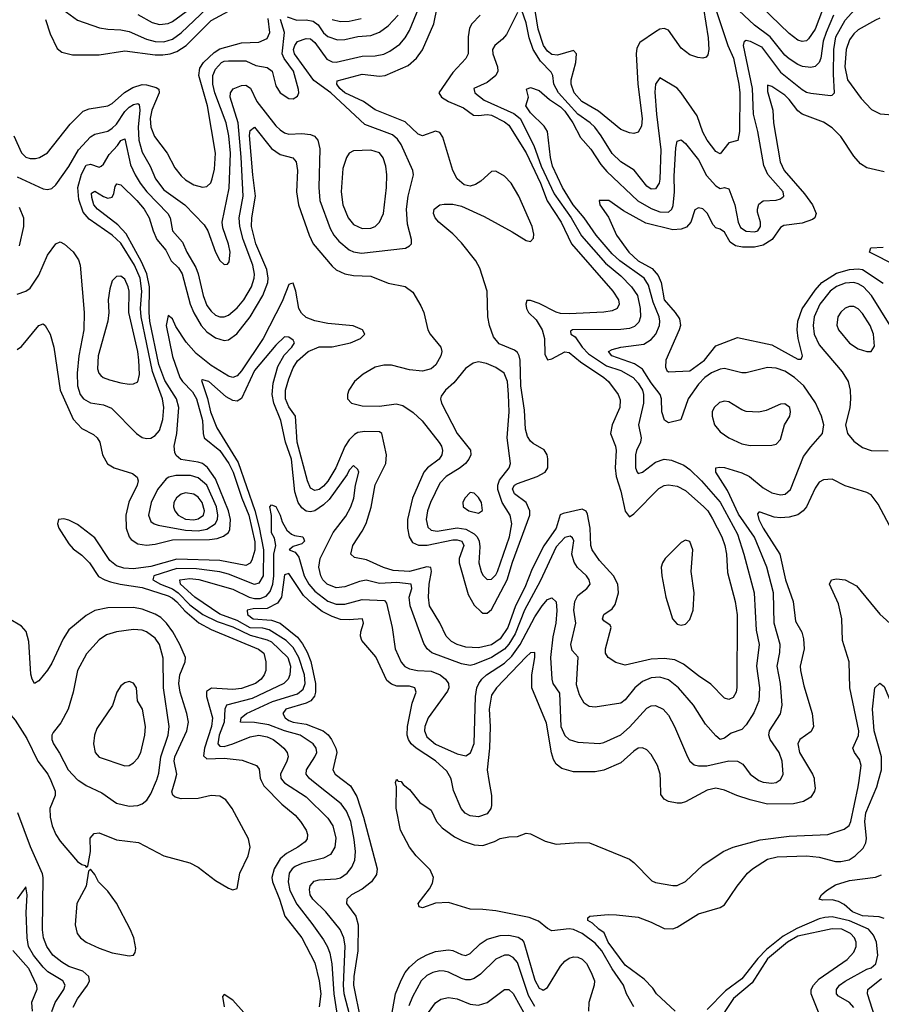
# Model space of a CAD drawing. Header units: inches. Extents: x 884549 to 1028252, y 526810 to 653624.
# Tile 600 of 656: x 993102 to 997097, y 548962 to 553529. Entities that reach past the tile are written whole.
import ezdxf

# ---------------------------------------------------------------- set-up
doc = ezdxf.new("R2010")
doc.units = ezdxf.units.IN
doc.header["$MEASUREMENT"] = 0
doc.layers.add('A9594', color=7, linetype='Continuous')
doc.layers.add('A9595', color=7, linetype='Continuous')

msp = doc.modelspace()

# ---------------------------------------------------------------- linework, layer by layer
at = {"layer": 'A9594', "color": 5}
for points, elevation in [([(993245.5, 550000), (993266.6, 549950), (993266.6, 549930), (993240.9, 549870), (993242.7, 549830), (993251.9, 549790), (993268.8, 549750), (993290, 549717.8), (993370, 549624.9), (993390, 549610.4), (993405.8, 549605.8), (993410, 549598), (993418, 549602), (993429.8, 549670), (993428.1, 549731.9), (993446.3, 549753.7), (993470, 549757.8), (993550, 549725), (993652.8, 549712.8), (993770, 549650.2), (993890, 549618.5), (993930, 549598.5), (994010, 549536.1), (994070, 549500.3), (994090, 549492.4), (994110, 549498.8), (994123.2, 549570), (994161.1, 549650), (994170.5, 549690.5), (994162.7, 549730), (994087.5, 549870), (994057, 549910), (994030, 549927.1), (993990, 549930.8), (993930, 549917), (993850, 549915.3), (993822.9, 549922.9), (993811.8, 549931.8), (993806.6, 549946.6), (993822, 550000)], 2220), ([(993375.5, 550000), (993410, 549976.8), (993482.1, 549942.1), (993550, 549894.7), (993610, 549881.4), (993650, 549883.2), (993670, 549891.3), (993691.7, 549908.3), (993710, 549938), (993736.2, 550000)], 2240), ([(994221.9, 550000), (994234.4, 549974.4), (994316.8, 549890), (994379.2, 549839.2), (994404.3, 549810), (994429.9, 549770), (994436, 549750), (994434.6, 549730), (994424.9, 549715.1), (994391.7, 549690), (994338.7, 549661.3), (994310, 549635.8), (994282.1, 549590), (994271, 549550), (994273.4, 549530), (994305.9, 549450), (994331.2, 549370), (994409.9, 549270), (994470, 549154.2), (994490.3, 549070.3), (994497.8, 549010), (994490.4, 548950)], 2180), ([(994320.8, 550000), (994330, 549988.4), (994430, 549924.3), (994530, 549825.4), (994554.6, 549790), (994567.6, 549732.4), (994563.2, 549690), (994543.1, 549656.9), (994510, 549639), (994410, 549614.9), (994379, 549601), (994364.9, 549590), (994351.9, 549570), (994346.4, 549530), (994354.7, 549490), (994386.4, 549426.4), (994456.8, 549336.8), (994510, 549260.2), (994528.6, 549228.6), (994539.3, 549199.3), (994549, 549149), (994558.7, 549010), (994577.4, 548890)], 2160), ([(994632.8, 548910), (994606.9, 549010), (994602.6, 549050), (994610.9, 549230.9), (994605.1, 549270), (994588.2, 549308.2), (994521.2, 549390), (994461, 549450), (994449.4, 549470), (994445.6, 549494.4), (994448.5, 549511.5), (994467.8, 549532.2), (994490, 549539.3), (994570, 549543.6), (994590, 549549.1), (994620.2, 549570), (994642.3, 549597.7), (994655.8, 549630), (994659.3, 549670), (994653.4, 549726.6), (994636.8, 549810), (994617.3, 549857.3), (994592.3, 549892.3), (994456.5, 550000)], 2140), ([(994603.9, 550000), (994635.6, 549975.6), (994665.3, 549925.3), (994696.1, 549830), (994758.7, 549590), (994756.9, 549563.1), (994732.5, 549530), (994690, 549496.4), (994639.8, 549470), (994618.4, 549450), (994617.7, 549430), (994660.4, 549370), (994670.9, 549330.9), (994669.4, 549210), (994650.5, 549090), (994649.2, 549050), (994682.1, 548890)], 2120), ([(995950.5, 548950), (995916.2, 549010), (995902.1, 549050), (995850, 549126.7), (995801.2, 549210), (995770, 549245.7), (995710.9, 549290.9), (995670, 549308), (995650, 549311.1), (995570, 549303.2), (995550, 549313.6), (995507.5, 549347.5), (995464.6, 549364.6), (995310, 549395.8), (995250, 549402.1), (995190, 549402.4), (995090, 549433.6), (995029.4, 549430.6), (994970, 549408.7), (994954, 549414), (994949.8, 549430), (995002.6, 549497.4), (995016.8, 549523.2), (995021.3, 549550), (995005.5, 549585.5), (994939.9, 549650), (994909, 549690), (994867.7, 549770), (994847.9, 549872.1), (994849.5, 549970), (994844.5, 549990), (994848.3, 550000)], 2080), ([(994854, 550000), (994856.8, 549996.8), (994870, 549995.3), (994880.6, 549980.6), (994910, 549958.6), (994957.2, 549897.2), (995010, 549861.6), (995034.8, 549810), (995060.2, 549780.2), (995118.4, 549738.4), (995158.2, 549718.2), (995210, 549700.7), (995250, 549698.9), (995303.7, 549716.3), (995330.2, 549730.2), (995370, 549739.3), (995410, 549740.5), (995450, 549755.6), (995470, 549753.2), (995538.1, 549718.1), (995590, 549704.1), (995692.9, 549712.9), (995744, 549710), (995930, 549634.6), (995950, 549619.5), (996034, 549534), (996050, 549526.5), (996130, 549513.1), (996150, 549513.4), (996188.9, 549531.1), (996270, 549607.2), (996364, 549670), (996410, 549690.1), (996535, 549725), (996670, 549741.1), (996850, 549750.1), (996925.7, 549774.3), (996948.8, 549791.2), (996955.8, 549810), (996989.9, 549970), (996994.1, 550000)], 2080), ([(995277.6, 550000), (995289.6, 549930), (995290, 549884.4), (995287.1, 549870), (995270, 549845.6), (995230, 549831.9), (995190, 549835.7), (995167.6, 549847.6), (995148.3, 549870), (995113.5, 549953.5), (995103.8, 550000)], 2120), ([(996141.6, 548930), (996054.7, 549010), (996037.2, 549037.2), (995998.1, 549078.1), (995910, 549143.6), (995831.1, 549250), (995812.9, 549292.9), (995787.7, 549310), (995758.7, 549338.7), (995737, 549350), (995736.4, 549363.6), (995746, 549370), (995830, 549378), (995870, 549377), (995970, 549365.5), (996030, 549343.5), (996090, 549313.1), (996130, 549312), (996150, 549319.5), (996250, 549380.8), (996349.8, 549410.2), (996370, 549423.1), (996428.6, 549510), (996477.2, 549570), (996500.4, 549590), (996570, 549635.3), (996614.7, 549645.3), (996750, 549650.1), (996810, 549644.4), (996884.9, 549624.9), (996910, 549623.6), (996947.8, 549632.2), (996976.8, 549650), (997014, 549686), (997025.8, 549710), (997029, 549731), (997021.8, 549810), (997025.9, 549850), (997076.4, 549970), (997084.8, 550000)], 2060), ([(996786.5, 550000), (996790, 549964.9), (996786.9, 549950), (996770, 549923.2), (996736.8, 549903.2), (996690, 549891.2), (996570.1, 549890.1), (996489.9, 549910.1), (996427, 549930), (996370, 549954.5), (996330, 549963.8), (996290, 549954.6), (996190, 549901), (996170, 549895.2), (996150, 549894), (996110, 549902.8), (996090, 549913.7), (996074.3, 549934.3), (996072.8, 550000)], 2120), ([(996529.7, 550000), (996530, 549999.8), (996550, 549992.4), (996590, 549988.1), (996610, 549991.2), (996624.2, 550000)], 2140), ([(993350, 548949), (993370, 548987.8), (993416.4, 549050), (993425.1, 549070), (993421.9, 549090), (993395.1, 549115.1), (993330, 549137.1), (993296.8, 549156.8), (993256.1, 549190), (993226.9, 549230), (993212.2, 549270), (993206.9, 549306.9), (993210.1, 549550), (993206.8, 549566.8), (993151.9, 549691.9), (993093.2, 549850)], 2180), ([(997110, 549360.2), (997087, 549367), (997010, 549372.5), (996964.1, 549390), (996924.5, 549424.5), (996898.9, 549438.9), (996870, 549446.2), (996825.4, 549445.4), (996809.2, 549450), (996820.7, 549470), (996842.9, 549490), (996884.7, 549515.3), (996950, 549535.3), (997070, 549551.9), (997098.4, 549561.6)], 2040), ([(993250, 548929), (993265.5, 548970), (993305.8, 549030), (993312.1, 549050), (993302.2, 549070), (993232.6, 549112.6), (993210, 549133.7), (993166.4, 549190), (993143.2, 549230), (993136.1, 549270), (993131.7, 549388.3), (993136.8, 549470), (993130, 549506), (993090, 549451.5)], 2160), ([(996970, 548946.8), (996949.9, 548969.9), (996899.6, 548999.6), (996889.8, 549010), (996889, 549030), (996903.9, 549050), (996930.6, 549069.4), (997030, 549125.2), (997049.8, 549130.2), (997072.6, 549150), (997080.7, 549190), (997075.8, 549250), (997061.9, 549281.9), (997038.3, 549310), (996950, 549348.9), (996870, 549367.4), (996835.2, 549364.8), (996810, 549357.7), (996706.4, 549313.6), (996642.4, 549277.6), (996564.3, 549215.7), (996525.2, 549174.8), (996450, 549079.5), (996375.2, 549024.8), (996290, 548937.1)], 2060), ([(996810, 548916.8), (996772.2, 549010), (996772.7, 549030), (996782.6, 549050), (996810, 549079.8), (996939.4, 549170), (996970, 549203.2), (996980.5, 549230), (996980.2, 549250), (996973.2, 549270), (996954.5, 549290), (996914.5, 549310), (996870, 549311.5), (996710, 549277.1), (996662.9, 549250), (996570, 549173.4), (996499, 549061), (996411.9, 548988.1), (996333.3, 548870)], 2080), ([(994815.6, 548844.4), (994844, 549010), (994870, 549074.3), (994889.7, 549110), (994910, 549134.6), (994950, 549169.5), (994990, 549191.8), (995030, 549206.5), (995090, 549214.2), (995110, 549211.7), (995150, 549193), (995170, 549188.8), (995190, 549197), (995237.5, 549242.5), (995270, 549264.6), (995330, 549280.5), (995370, 549281.7), (995412.9, 549272.9), (995430, 549262.4), (995439, 549250), (995490, 549073.6), (995510, 549036.8), (995524, 549030), (995530, 549027.5), (995550, 549039.9), (995610, 549138), (995630, 549161.1), (995650, 549175.3), (995670, 549181.5), (995690, 549180.8), (995710, 549171.7), (995730, 549151), (995752.4, 549110), (995766.6, 549070), (995766.2, 549050), (995741.5, 548970), (995739.9, 548930)], 2120), ([(993070, 549211.3), (993142.8, 549130), (993180.3, 549050), (993180.6, 549030), (993156, 548970), (993160.2, 548930)], 2140), ([(995490, 548950.9), (995462, 549002), (995410, 549155.4), (995390, 549179.6), (995370, 549189.3), (995350, 549189.3), (995310, 549170.6), (995239.2, 549100.8), (995210, 549081.9), (995190, 549075.2), (995170, 549074.8), (995150, 549080.7), (995090, 549111), (995070, 549115.7), (995050, 549116.9), (995017, 549110), (994990, 549095.5), (994963.3, 549070), (994923.3, 548996.7), (994906, 548954)], 2140), ([(997078.1, 548870), (997033.9, 549010), (997034.7, 549030), (997097.8, 549082.2)], 2040), ([(994996.9, 548923.1), (995030, 548968.9), (995054, 548986), (995090, 548993.5), (995130, 548987.5), (995190, 548961.9), (995230, 548958), (995270, 548970.7), (995350, 549029.8), (995370, 549029.8), (995390, 549012.4), (995454.8, 548894.8)], 2160), ([(994217.9, 548837.9), (994090, 548980.8), (994050, 549007.7), (994042.5, 548997.5), (994050, 548949.7)], 2180)]:
    msp.add_lwpolyline(points, dxfattribs=dict(at, elevation=elevation))
at = {"layer": 'A9594', "color": 5, "elevation": 2220}
msp.add_lwpolyline([(993430, 549588.7), (993420.7, 549579.3), (993409.2, 549510), (993366.9, 549430), (993358.4, 549330), (993368.3, 549290), (993383.8, 549270), (993410, 549250.1), (993470, 549221.9), (993530, 549201), (993610, 549186.9), (993630, 549190.4), (993637.3, 549202.7), (993639.7, 549220.3), (993630.6, 549269.4), (993614.3, 549310), (993550, 549431.6), (993510, 549486.2), (993467, 549530), (993450, 549564)], close=True, dxfattribs=at)
at = {"layer": 'A9595', "color": 5}
for points, elevation in [([(996261.9, 553650), (996294.7, 553445.3), (996297.2, 553390), (996293.7, 553366.3), (996284.8, 553355.2), (996270, 553350.5), (996246.8, 553353.2), (996210, 553366), (996170, 553397.4), (996110, 553480.2), (996090, 553488.3), (996070, 553484.3), (996050, 553473.2), (995977.4, 553422.6), (995963.4, 553396.6), (995960.1, 553370), (995968.2, 553230), (995988.6, 553070), (995985.2, 553034.8), (995970, 553007.4), (995950, 553001.3), (995930, 553003.5), (995890, 553018.9), (995785.3, 553105.3), (995708.3, 553150), (995673, 553190), (995659.1, 553230), (995659.1, 553250), (995681.2, 553330), (995683.9, 553370), (995670, 553386.5), (995595.7, 553364.3), (995570, 553367.1), (995550, 553382.6), (995531.6, 553410), (995505.4, 553485.4), (995467.3, 553727.3)], 2180), ([(993090, 551998.5), (993110, 552013.4), (993190, 552110.3), (993210, 552117.6), (993219.3, 552110), (993242.6, 552070), (993259.6, 552010), (993289.6, 551810), (993350, 551675.2), (993390, 551632.7), (993444.7, 551604.7), (993461.6, 551590), (993473.4, 551570), (993485, 551510), (993509.1, 551469.1), (993539.3, 551450), (993624.6, 551424.6), (993646.2, 551406.2), (993651.3, 551390), (993646.6, 551370), (993608.3, 551291.7), (993594.6, 551230), (993595.9, 551170), (993608.6, 551130), (993618.3, 551118.3), (993650, 551098), (993690, 551091.8), (993730, 551095.7), (993810, 551116.5), (993982.6, 551117.4), (994017.8, 551122.2), (994047.1, 551132.9), (994069.4, 551150), (994076.4, 551163.6), (994079.8, 551210), (994069.9, 551250.1), (994010, 551399.9), (993972, 551452), (993950, 551469.9), (993930, 551476.9), (993849.1, 551489.1), (993826.8, 551506.8), (993820.9, 551520.9), (993818.4, 551550), (993830.9, 551610), (993839.5, 551730), (993828.5, 551770), (993775, 551855), (993746.5, 551930), (993705.8, 552130), (993702.1, 552170), (993704.2, 552290), (993690.8, 552350.8), (993666.5, 552406.5), (993595.9, 552535.9), (993556.8, 552576.8), (993461.8, 552650), (993446, 552670), (993435.9, 552704.1), (993435.1, 552724.9), (993450, 552733.8), (993490, 552708.4), (993510, 552701.5), (993530, 552705.2), (993538, 552722), (993544.5, 552755.5), (993552.8, 552767.2), (993570, 552763.5), (993644.7, 552690), (993678.5, 552650), (993702.5, 552610), (993719.9, 552550), (993737.7, 552510), (993779.9, 552459.9), (993804.8, 552410), (993837.4, 552377.4), (993855.4, 552350), (993892.9, 552210), (993910, 552169.5), (993943.5, 552110), (993970, 552080.7), (994010, 552053), (994050, 552040.1), (994070, 552043.7), (994108.9, 552071.1), (994170, 552151.2), (994229.1, 552250), (994251.9, 552310), (994253.7, 552330), (994247.7, 552370), (994196.9, 552490), (994176.3, 552570), (994177.5, 552610), (994195.6, 552710), (994182.1, 552810), (994167.8, 552992.2), (994170, 553015.3), (994190, 553030.1), (994270, 552932.1), (994310, 552904.4), (994368.2, 552888.2), (994384.5, 552870), (994389.6, 552830), (994385, 552730), (994394.4, 552670), (994444, 552530), (994463, 552490), (994550, 552386.4), (994570, 552368.4), (994610.1, 552350.1), (994650, 552342.4), (994730, 552338.5), (994810, 552306.8), (994890, 552291.6), (994924.7, 552264.7), (994962, 552202), (994976.3, 552170), (994993.7, 552090), (995005, 552070), (995054.8, 552010), (995059.1, 551990), (995055, 551970), (995032, 551928), (995010, 551908.8), (994970, 551899.2), (994910, 551904.6), (994826.7, 551926.7), (994790, 551927.2), (994750, 551916.4), (994694.7, 551885.3), (994654.6, 551850), (994627.8, 551810), (994621.4, 551790), (994622.3, 551770), (994640.3, 551750), (994690, 551737.3), (994770, 551735.8), (994847.1, 551747.1), (994879, 551739), (994926.3, 551706.3), (994968.5, 551668.5), (995047.1, 551567.1), (995058, 551550), (995063.1, 551530), (995059.8, 551510), (995047.2, 551490), (994992.7, 551450), (994976.1, 551430), (994923.4, 551310), (994899.5, 551210), (994900.1, 551170), (994907.3, 551130), (994923.5, 551103.5), (994950.8, 551090.8), (994991.4, 551091.4), (995110, 551116.4), (995130, 551116.6), (995152.7, 551110), (995161.1, 551090), (995139, 551030), (995139, 551010), (995181.9, 550861.9), (995210, 550813.2), (995241.8, 550781.8), (995250, 550776.8), (995270, 550776.6), (995290, 550793.5), (995362.1, 550930), (995387, 551013), (995467, 551230), (995467.7, 551250), (995450.8, 551290), (995395.7, 551330), (995387.2, 551352.8), (995397, 551370), (995410, 551376.9), (995501.1, 551410), (995537.8, 551430), (995550.6, 551450), (995551.3, 551491.3), (995547.6, 551510), (995534.2, 551534.2), (995482.9, 551562.9), (995470, 551573.2), (995456.1, 551596.1), (995447.1, 551630), (995442.4, 551717.6), (995426.4, 551830), (995422.7, 551950), (995418.2, 551970), (995410, 551985), (995396.4, 551996.4), (995325.4, 552025.4), (995298.6, 552058.6), (995280.4, 552110), (995273, 552150), (995269.1, 552270), (995236, 552376), (995216.4, 552410), (995150, 552494.2), (995110, 552536.3), (995045.3, 552590), (995028.9, 552610), (995020.7, 552630), (995023.1, 552650), (995049.6, 552670), (995070, 552673.6), (995110, 552673), (995150, 552663.7), (995255.5, 552615.5), (995385.4, 552545.4), (995450, 552505), (995470, 552499.5), (995484.6, 552515.4), (995485.3, 552534.7), (995478, 552570), (995417.1, 552710), (995380.2, 552770), (995350, 552803.2), (995310, 552826.2), (995290, 552825.1), (995240.5, 552779.5), (995216.2, 552763.8), (995190, 552756.8), (995162.8, 552762.8), (995131.2, 552791.2), (995110.4, 552830), (995063.3, 552983.3), (995050, 553006.2), (995030, 553012.2), (994970, 552990.5), (994950, 552998), (994890, 553055.8), (994750.2, 553110.2), (994696.6, 553150), (994609.9, 553190), (994586.9, 553210), (994572.7, 553230), (994574.5, 553245.5), (994690, 553276.2), (994770, 553267), (994796.3, 553270), (994903.8, 553316.2), (994941.4, 553350), (994970.3, 553389.7), (995022.4, 553510), (995054.8, 553670)], 2220), ([(993090, 552255.3), (993130, 552269.1), (993150, 552283.6), (993190, 552344.6), (993230, 552436.1), (993270, 552488.8), (993290, 552498.4), (993310, 552488.4), (993350, 552452.2), (993374.9, 552414.9), (993381.6, 552390), (993401.4, 552170), (993398.5, 552090), (993376.2, 551970), (993368.9, 551890), (993370.5, 551830.5), (993382.1, 551790), (993397.8, 551770), (993430, 551752.1), (993490, 551741.7), (993527, 551727), (993643.6, 551610), (993670, 551591.4), (993690, 551586), (993710, 551588.2), (993730, 551599.7), (993750, 551624), (993764.9, 551675.1), (993770.7, 551730), (993763.4, 551770), (993717.2, 551897.2), (993665.2, 552150), (993662.5, 552190), (993668.2, 552270), (993660.1, 552330), (993634.2, 552390), (993570, 552491.9), (993530, 552529.9), (993424.4, 552604.4), (993395.8, 552635.8), (993375.5, 552695.5), (993370.7, 552750), (993387.6, 552812.4), (993410, 552854.8), (993430, 552858.6), (993470, 552845.1), (993478.8, 552850), (993490, 552859.3), (993516.6, 552903.4), (993555.2, 552944.8), (993570, 552968.4), (993590, 552975.6), (993615.9, 552855.9), (993637.4, 552810), (993660.3, 552770), (993690.8, 552730), (993788.6, 552630), (993799.9, 552610), (993809.7, 552549.7), (993856.4, 552496.4), (993876.2, 552450), (993918.8, 552378.8), (993930.1, 552350), (993952.9, 552250), (993970, 552203.5), (993990, 552176.3), (994010, 552158.3), (994030.1, 552150.1), (994050, 552150.8), (994070, 552158.5), (994110, 552192.6), (994140.6, 552230), (994176, 552290), (994189.5, 552330), (994191, 552349), (994182.1, 552390), (994138.2, 552510), (994122, 552570), (994119.6, 552610), (994138.5, 552710), (994129.4, 552890.6), (994114.6, 553050), (994077.7, 553170), (994079.8, 553190), (994091.9, 553208.1), (994130, 553223.5), (994150, 553224.7), (994172, 553212), (994201.2, 553150), (994290, 553036.8), (994310, 553017.6), (994330, 553003.5), (994350, 552997.7), (994410, 553001.2), (994450, 552996.8), (994468.2, 552988.2), (994484.2, 552970), (994493.1, 552930), (994488.5, 552750), (994493, 552690), (994541, 552561), (994557.8, 552530), (994581.3, 552501.3), (994630, 552461.9), (994650, 552452.3), (994686.7, 552446.7), (994890.8, 552469.2), (994910, 552479.3), (994918.7, 552490), (994918.5, 552510), (994900.9, 552580.9), (994896.2, 552650), (994903.4, 552710), (994928.3, 552810), (994924.2, 552830), (994870.4, 552950), (994854.2, 552974.2), (994830, 552995.5), (994702.4, 553042.4), (994544.5, 553190), (994466.3, 553246.3), (994375.5, 553370), (994370.8, 553390), (994377.1, 553410), (994390, 553427.4), (994430, 553442.4), (994450, 553440.8), (994470, 553423.1), (994526.4, 553346.4), (994550, 553334.1), (994570, 553332.1), (994690, 553360.3), (994750, 553361), (994790, 553368.6), (994817.6, 553382.4), (994864.1, 553415.9), (994890, 553444.6), (994910, 553478.2), (994963.6, 553610)], 2240), ([(993250, 553613.5), (993370, 553527.4), (993471.1, 553491.1), (993510, 553484.4), (993570, 553482.1), (993610, 553474), (993690, 553438.2), (993730, 553427.7), (993770, 553426.3), (993810, 553438.9), (993850, 553468.5), (993970, 553580.9)], 2340), ([(996875.4, 553550), (996841.5, 553470), (996828, 553430), (996816.9, 553350), (996810, 553330.2), (996790, 553312.3), (996770, 553306.9), (996732.2, 553312.2), (996710, 553320.8), (996670, 553347.5), (996650, 553365.1), (996582.6, 553450), (996510, 553502.9), (996413.1, 553593.1)], 2160), ([(993221, 553530), (993243.6, 553463.6), (993275, 553395), (993297.8, 553377.8), (993346, 553366), (993470, 553365.5), (993590, 553384.1), (993730, 553365.9), (993765.3, 553365.3), (993798.8, 553370), (993830, 553381.3), (993874.4, 553410), (993990, 553525.5), (994070, 553568.5)], 2320), ([(995236.5, 553550), (995198.6, 553510), (995187.1, 553490), (995181.5, 553450), (995181.7, 553370), (995170.8, 553349.2), (995110, 553284), (995045.3, 553190), (995058.3, 553170), (995089.9, 553150), (995160, 553120), (995205.9, 553085.9), (995230, 553084.2), (995270, 553089.6), (995290, 553085.8), (995350, 553055.1), (995370, 553039.1), (995450, 552911.4), (995516.2, 552770), (995548.3, 552688.3), (995613, 552590), (995660.4, 552490), (995852.4, 552270), (995878.3, 552230), (995881.8, 552210), (995872.9, 552190), (995850, 552179.2), (995810, 552172.4), (995650, 552164.3), (995610, 552166.7), (995590, 552173), (995510, 552212.5), (995470, 552227.1), (995453.4, 552226.6), (995448.4, 552210), (995451.4, 552190), (995462, 552170), (995496.9, 552136.9), (995525.2, 552090), (995534.9, 552050), (995537.7, 551977.7), (995550, 551951.7), (995570, 551956.3), (995630, 551988.5), (995650, 551984.7), (995702.5, 551942.5), (995810.5, 551870), (995832.1, 551850), (995876.8, 551790), (995885.8, 551765.8), (995884.9, 551730), (995849.2, 551650), (995842, 551610), (995864.6, 551550), (995867.5, 551530), (995863.9, 551450), (995868.2, 551410), (995890, 551342.4), (995909.9, 551249.9), (995923.1, 551230), (995930, 551223.5), (995950, 551236.5), (996065.1, 551354.9), (996090, 551368.5), (996110, 551371.7), (996150, 551365), (996190, 551345.6), (996275, 551270), (996292.7, 551250), (996314.1, 551214.1), (996357.3, 551130), (996372.1, 551090), (996379.5, 551050), (996384.6, 550964.6), (996420.4, 550830), (996428.3, 550768.3), (996428.1, 550431.9), (996424.1, 550410), (996410, 550385.3), (996390, 550374.9), (996370, 550381.5), (996307.5, 550447.5), (996250, 550485.3), (996180.2, 550540.2), (996139.3, 550559.3), (996090, 550565.8), (996030, 550562.4), (995910, 550535.3), (995866.6, 550546.6), (995831, 550571), (995819, 550590), (995818, 550610), (995845.3, 550710), (995839.8, 550719.8), (995810, 550740.5), (995804.9, 550750), (995810.5, 550770), (995850, 550796.4), (995863.3, 550816.7), (995877.9, 550870), (995875, 550910), (995855.7, 550950), (995790, 551019.7), (995756.8, 551070), (995750.1, 551090.1), (995747.5, 551170), (995735, 551235), (995728.8, 551248.8), (995710, 551258.2), (995621.5, 551238.5), (995608.5, 551231.5), (995589.9, 551170), (995532, 551088), (995478.7, 550981.3), (995444.6, 550895.4), (995401.7, 550810), (995365.8, 550710), (995330, 550657.3), (995290, 550629.8), (995230, 550614.7), (995170, 550618.2), (995130.7, 550630.7), (995104.7, 550644.7), (995079.6, 550670), (995050, 550731.1), (995001.9, 550810), (994997.3, 550850), (995001.2, 550910), (995012.1, 550970), (995008.4, 550988.4), (994990, 550990.9), (994910, 550969.1), (994833.7, 550973.7), (994788.1, 550988.1), (994710, 551024.1), (994654.9, 551034.9), (994637.6, 551050), (994647.1, 551090), (994690, 551156.4), (994707.7, 551192.3), (994731.7, 551268.3), (994750.9, 551370.9), (994798.9, 551470), (994803.3, 551510), (994780.9, 551610), (994770, 551616.6), (994701.9, 551618.1), (994670, 551613.9), (994654.5, 551605.5), (994630, 551580.1), (994610.2, 551549.8), (994567.2, 551450), (994530, 551388.5), (994510, 551364.8), (994490, 551349.1), (994470, 551344.3), (994450, 551356.5), (994436.9, 551390), (994388.3, 551570), (994381.1, 551690), (994350, 551733.1), (994334.2, 551770), (994334.1, 551810), (994350, 551863.1), (994370, 551914.4), (994390, 551947.1), (994440.1, 551990), (994490, 552011), (994550, 552011.8), (994636.5, 552030), (994681.7, 552050), (994696.1, 552063.9), (994701.5, 552070), (994691.4, 552090), (994648.8, 552108.8), (994530, 552120.2), (994470, 552131.7), (994430, 552147.8), (994407.9, 552167.9), (994395.6, 552190), (994381.6, 552270), (994370, 552307.4), (994356.8, 552303.2), (994350, 552300.3), (994318.7, 552221.3), (994230.4, 552049.6), (994130, 551899.8), (994110, 551877.7), (994090, 551869.6), (994070, 551874.9), (993990, 551924.2), (993920.1, 551980.1), (993873.1, 552033.1), (993826.4, 552106.4), (993810, 552141.6), (993790, 552156.9), (993780.8, 552110), (993810, 551965.9), (993844.9, 551870), (993857.4, 551850), (993902.6, 551802.6), (993921.1, 551770), (993950, 551670), (993952.3, 551610), (993957.5, 551590), (994030, 551531.3), (994071.6, 551470), (994091.5, 551430), (994131.8, 551310), (994164.6, 551230), (994192.5, 551107.5), (994192.1, 551067.9), (994178.1, 551021.9), (994170, 551008.1), (994150, 550997.9), (994030, 551019.6), (993830, 551027), (993710, 550992.2), (993630, 550981.4), (993584.2, 550984.2), (993550, 550996.2), (993520.3, 551020.3), (993450, 551126), (993370, 551187), (993330, 551207.2), (993306.1, 551213.9), (993282, 551210), (993277.4, 551190), (993282.6, 551170), (993330, 551098), (993350, 551075.1), (993390, 551045.6), (993425.6, 551010), (993466.9, 550946.9), (993496.4, 550930), (993522.1, 550922.1), (993567.1, 550910), (993670, 550895.7), (993790, 550855.9), (993810, 550846.2), (993830, 550829.1), (993867, 550787), (993931.9, 550731.9), (993990, 550700.9), (994209.1, 550609.1), (994234, 550590), (994243.6, 550550), (994243.4, 550510), (994235.8, 550490), (994220.9, 550470), (994195.2, 550450), (994130, 550426.1), (994090, 550421.6), (993991.7, 550428.3), (993967.5, 550412.5), (993967.7, 550390), (993996.3, 550290), (993991.2, 550250), (993958.3, 550150), (993954, 550114), (993970, 550101.1), (994050, 550103.8), (994133.7, 550093.7), (994199.7, 550070), (994212.4, 550052.4), (994217, 550010), (994221.9, 550000)], 2180), ([(993650, 553553.3), (993715.7, 553515.7), (993750, 553505.9), (993790, 553511.3), (993810, 553520.7), (993890, 553579.7)], 2360), ([(995410, 553562.6), (995359.3, 553460.7), (995340.9, 553439.1), (995304.5, 553410), (995294.6, 553390), (995295.9, 553370), (995317, 553310), (995318.4, 553290), (995310.5, 553270), (995270, 553237.1), (995207.1, 553210), (995212.8, 553190), (995256.3, 553156.3), (995393.8, 553093.8), (995422.7, 553070), (995485.4, 552945.4), (995519.4, 552850), (995580.8, 552720.8), (995658.8, 552610), (995706.5, 552526.5), (995818.8, 552398.8), (995890, 552340.3), (995939.7, 552290), (995966.5, 552250), (995979.6, 552190), (995980.8, 552150), (995973.5, 552126.5), (995953.6, 552106.4), (995930, 552097.1), (995890, 552091.3), (995666, 552090), (995656.4, 552083.6), (995657.6, 552070), (995678, 552058), (995709.9, 552010), (995739.5, 551979.5), (995823.7, 551923.7), (995890, 551901), (995946.1, 551870), (995970, 551842.5), (995989.5, 551810), (995994.8, 551790), (995994.5, 551750), (995972, 551650), (995983.9, 551590), (995980.9, 551570), (995962, 551530), (995957.8, 551510), (995957.9, 551450), (995964.6, 551430), (995970, 551423.8), (995990, 551430.6), (996050, 551476.3), (996090, 551490.5), (996125.2, 551485.2), (996182.1, 551462.1), (996210, 551442), (996263.6, 551390), (996350, 551290.9), (996430, 551141.8), (996460.3, 551050), (996507.5, 550870), (996516.6, 550696.6), (996530.4, 550630), (996519, 550530), (996532.3, 550430), (996529.4, 550370), (996506.5, 550313.5), (996470, 550258), (996450, 550237.1), (996401.3, 550218.7), (996370, 550196.3), (996350, 550190.8), (996330, 550206.8), (996281.5, 550261.5), (996227.2, 550350), (996157.3, 550430), (996110, 550467), (996070, 550479.1), (996030, 550476.6), (995990, 550459.6), (995954.4, 550430), (995910, 550374.4), (995890, 550358.6), (995770, 550340.2), (995743.2, 550343.2), (995719.3, 550359.3), (995697.2, 550397.2), (995684.2, 550444.2), (995691.2, 550571.2), (995663.6, 550603.6), (995657, 550630), (995680.1, 550730), (995672.2, 550790), (995675.5, 550830), (995690, 550857.3), (995732.2, 550890), (995747.7, 550910), (995743, 550930), (995729.5, 550950), (995688.5, 550988.5), (995673, 551013), (995663, 551050), (995671.4, 551111.4), (995666.1, 551126.1), (995653.8, 551133.8), (995630, 551127.6), (995590, 551083), (995515, 550925), (995442.8, 550790), (995399.7, 550680.3), (995370, 550631.6), (995350, 550608.4), (995290, 550571), (995210, 550537.5), (995190, 550533.4), (995150, 550540.4), (995012.4, 550592.4), (994991.7, 550610), (994975.3, 550635.3), (994912.6, 550810), (994907.1, 550850), (994920.4, 550890), (994917.8, 550910), (994850, 550918.2), (994770, 550914), (994708.4, 550928.4), (994676.8, 550923.2), (994610, 550898.2), (994570, 550893.1), (994528.3, 550910), (994508.2, 550930), (994497.7, 550950), (994489.2, 550990), (994495.5, 551030), (994555.7, 551150), (994614.1, 551225.9), (994637.5, 551270), (994651.3, 551310), (994659.1, 551370), (994675.2, 551430), (994670, 551442.4), (994650, 551461.1), (994630, 551439.1), (994620.6, 551419.4), (994536.5, 551303.5), (994510, 551278.4), (994470, 551251.5), (994450, 551246.2), (994430, 551249.3), (994410, 551264.7), (994393.3, 551290), (994378.3, 551338.3), (994362.3, 551490), (994334.7, 551570), (994313.4, 551670), (994280.3, 551750), (994273.1, 551790), (994277.3, 551842.7), (994299, 551921), (994327.7, 551972.3), (994363.8, 552010), (994375.9, 552030), (994370, 552042.4), (994350, 552056.9), (994330, 552057.4), (994290, 552019.8), (994190, 551901.5), (994130, 551771.8), (994110, 551760.1), (994090, 551763), (994059.6, 551779.6), (993978.2, 551850), (993950, 551858.3), (993945, 551855), (993972.5, 551772.5), (993987.1, 551710), (994016, 551636), (994114.6, 551474.6), (994192, 551252), (994212.7, 551172.7), (994232.1, 551070), (994230.6, 550949.4), (994210, 550914.8), (994190, 550909.7), (994070, 550957.7), (994030, 550968.1), (993921.2, 550981.2), (993830, 550983.4), (993723.9, 550950), (993719.1, 550930), (993755.4, 550910), (993810, 550889.4), (993836.6, 550870), (993890, 550815.3), (993950.4, 550770), (994017.7, 550737.7), (994090, 550713.1), (994170, 550673.5), (994250, 550652.1), (994270, 550642.4), (994345.7, 550570), (994356.9, 550530), (994354.1, 550490), (994346.2, 550470), (994326.9, 550450), (994179, 550381), (994060.2, 550350), (994052.6, 550330), (994050.2, 550270), (994027.5, 550210), (994021.3, 550170), (994030, 550159.2), (994050, 550158.3), (994090.3, 550169.7), (994170, 550202.8), (994210, 550210.3), (994250, 550202.7), (994277.3, 550190), (994303.9, 550170), (994327, 550150), (994341.7, 550130), (994346.4, 550110), (994341.2, 550090), (994310.5, 550030), (994312.8, 550010), (994320.8, 550000)], 2160), ([(994341.9, 553541.9), (994386.7, 553526.7), (994430, 553529), (994462.3, 553522.3), (994485.2, 553505.2), (994510, 553467.7), (994530, 553450.5), (994575.9, 553435.9), (994610, 553436.3), (994670, 553451.7), (994730, 553455.9), (994770, 553471.3), (994810, 553500.7), (994857.5, 553550)], 2260), ([(996325.2, 553590), (996386.4, 553410), (996412.4, 553350), (996437.2, 553230), (996440.8, 553190), (996439.9, 553010), (996431.5, 552968.5), (996390, 552957), (996350, 552906), (996330, 552917.8), (996289.5, 552970), (996270, 553007.6), (996243, 553083), (996170, 553189.2), (996150, 553211.7), (996070, 553258.9), (996050, 553230.6), (996047.7, 553192.3), (996054.9, 553090), (996074.5, 552925.5), (996071.1, 552788.9), (996067.1, 552770), (996050, 552743.8), (996030, 552743.2), (996010, 552756), (995951.2, 552831.2), (995890, 552869.6), (995850, 552908.4), (995798.9, 552990), (995768.3, 553030), (995747.6, 553050), (995690, 553090.4), (995599.9, 553190), (995578.7, 553230), (995573.8, 553270), (995566.2, 553286.2), (995516.4, 553336.4), (995482.3, 553390), (995464.3, 553444.3), (995450, 553514.9), (995430, 553572)], 2160), ([(996624.2, 550000), (996630, 550003.6), (996642.3, 550030), (996638, 550090), (996624, 550130), (996581.5, 550190), (996575.7, 550210), (996578.8, 550230), (996630.4, 550309.6), (996638, 550350), (996629.4, 550450), (996613.9, 550530), (996626.1, 550593.9), (996627.7, 550630), (996600.6, 550730), (996598.2, 550870), (996565.8, 550990), (996510, 551128), (996435.9, 551235.9), (996384.3, 551344.3), (996329.3, 551430), (996329.7, 551450), (996346.3, 551453.7), (996370, 551451.6), (996450, 551427), (996485.8, 551410), (996550, 551357.7), (996590, 551333.9), (996630, 551324.7), (996651.4, 551328.6), (996675.6, 551350), (996737.3, 551502.7), (996770, 551548), (996825.1, 551610), (996830.8, 551650), (996820.2, 551690), (996791.8, 551751.8), (996737.8, 551830), (996695.2, 551870), (996650, 551898.4), (996610, 551911.9), (996570, 551915.3), (996470, 551890.7), (996450, 551891.4), (996370, 551910.4), (996350, 551907.9), (996310, 551891.4), (996279.5, 551870), (996250, 551837.9), (996201.9, 551770), (996167.4, 551672.6), (996110, 551659.3), (996091.4, 551671.4), (996079.9, 551710), (996077.9, 551770), (996071.8, 551790), (996030, 551843.9), (995990, 551907.8), (995953.2, 551933.2), (995847, 551970), (995832.6, 551990), (995850, 551999.4), (995889.5, 552010), (995995.7, 552024.3), (996030, 552045), (996052.2, 552070), (996069.4, 552110), (996070.9, 552130), (996067.3, 552150), (996038.9, 552218.9), (996018, 552298), (995997.8, 552330), (995885.4, 552410), (995850, 552442.6), (995775.6, 552530), (995718.9, 552610), (995667.9, 552670), (995619.4, 552750), (995571.9, 552850), (995563, 552890), (995549.1, 553010), (995534.6, 553034.6), (995470, 553096.8), (995448.5, 553130), (995461.1, 553170), (995452.7, 553207.3), (995470, 553214.3), (995510, 553199.8), (995558.9, 553158.9), (995610, 553125), (995630, 553105.2), (995666.4, 553050), (995702.7, 552982.7), (995750, 552928.7), (995797.3, 552857.3), (995825, 552825), (995968.6, 552688.6), (996030, 552652.7), (996070, 552637.5), (996110, 552636.4), (996126.4, 552650), (996132.9, 552667.1), (996139.1, 552730), (996137.4, 552802.6), (996144.7, 552935.3), (996150, 552964.9), (996170, 552971.7), (996190, 552954.4), (996250, 552879.3), (996286.8, 552806.8), (996330, 552758.4), (996350, 552746), (996370, 552750.3), (996390, 552744.2), (996418.2, 552670), (996434.1, 552590), (996444.7, 552564.7), (996470, 552548.4), (996510, 552545.1), (996524.4, 552550), (996537.5, 552570), (996536.6, 552590), (996523.9, 552636.1), (996522.9, 552650), (996530, 552673.4), (996550, 552688.3), (996610, 552691.4), (996630, 552697.4), (996646, 552710), (996642.2, 552730), (996571.1, 552811.1), (996553.2, 552853.2), (996525.2, 553010), (996505.4, 553090), (996500.6, 553210), (996457.7, 553410), (996462.4, 553430), (996470, 553434.5), (996490, 553430.1), (996542.5, 553402.5), (996630, 553285.3), (996730, 553205.7), (996750, 553193.3), (996770, 553188.3), (996862, 553178), (996870, 553178.7), (996880.5, 553190), (996875.6, 553275.6), (996877.4, 553390), (996887, 553450), (996930, 553527.2), (996987.2, 553590)], 2140), ([(996825.3, 553574.7), (996790, 553484.5), (996759.9, 553440.1), (996750, 553431.4), (996730, 553427.5), (996710, 553433.8), (996670, 553464.8), (996541, 553590)], 2180), ([(993074.6, 552990), (993110, 552911.3), (993130, 552891.9), (993150, 552884.4), (993174.5, 552885.5), (993193, 552890), (993230, 552912), (993335.6, 553044.4), (993395.6, 553104.4), (993424.3, 553115.7), (993510, 553130.1), (993530, 553140.9), (993588.1, 553191.9), (993626, 553214), (993670, 553228.6), (993690, 553226.7), (993735.1, 553215.1), (993746.7, 553206.7), (993749, 553189), (993714.1, 553110), (993706.7, 553070), (993710.1, 553030), (993726.9, 552986.9), (993785.3, 552910), (993821.8, 552841.8), (993850, 552804.1), (993870, 552786.2), (993910, 552762.7), (993950, 552751.8), (993970, 552755.2), (993988, 552772), (993994.9, 552790), (994004.9, 552835.1), (994010.3, 552910), (993973.3, 553130), (993932.3, 553270), (993936.4, 553303.6), (993953.3, 553330), (994003.6, 553376.4), (994030, 553393.9), (994130, 553422.1), (994210, 553425.3), (994250, 553442.3), (994262.3, 553470), (994254.6, 553534.6)], 2280), ([(993090, 552799.9), (993210, 552744.2), (993230, 552740.7), (993250, 552746), (993270, 552763.2), (993330, 552847.3), (993375, 552925), (993430, 552986.2), (993450, 552998.5), (993510, 553012.5), (993530, 553025.4), (993550, 553043.9), (993590, 553103.8), (993610, 553123.4), (993630, 553136.1), (993650, 553140.4), (993655.9, 553135.9), (993659.3, 553110), (993650.8, 553030), (993653.6, 552970), (993670, 552915), (993706.2, 552850), (993731.1, 552790), (993770, 552739.3), (993868, 552670), (993956.7, 552576.7), (993973.6, 552550), (994010, 552450.4), (994030, 552412.7), (994050, 552392.7), (994064.8, 552395.2), (994073.5, 552406.5), (994078, 552450), (994070, 552487.3), (994043.1, 552563.1), (994041.1, 552590), (994072.9, 552747.1), (994078.6, 552910), (994071.8, 552990), (994059.2, 553050), (994007.4, 553190), (993997.1, 553230), (993998, 553270), (994010, 553299.3), (994037.3, 553330), (994050, 553336.8), (994070, 553338.2), (994150, 553338.1), (994196.7, 553316.7), (994250, 553306.7), (994272.9, 553290), (994290, 553221.6), (994309.2, 553190), (994350, 553164), (994370, 553162.6), (994390, 553174), (994396, 553190), (994394.1, 553205.9), (994370.8, 553290), (994328.2, 553348.2), (994319.1, 553370), (994330, 553470), (994311.7, 553530)], 2260), ([(994550, 553529.6), (994590, 553520.5), (994630, 553522.1), (994685.3, 553534.7)], 2280), ([(997090, 553536.6), (997070, 553527.1), (996990, 553481.3), (996970, 553463.6), (996950, 553436.1), (996935.2, 553390), (996927.9, 553310), (996941.4, 553250), (997003.4, 553163.4), (997052.2, 553112.2), (997091.8, 553091.8), (997210, 553083)], 2120), ([(997110, 552822.9), (997030, 552841.4), (997000.5, 552860.5), (996970, 552896), (996910, 552987.1), (996870, 553027.9), (996830, 553053.3), (996730, 553090.1), (996710, 553105.7), (996670, 553159.5), (996650, 553178.4), (996590, 553218.9), (996570, 553224.9), (996570, 553195.1), (996594.4, 553110), (996598.2, 553050), (996628, 552870), (996647.4, 552830), (996741.5, 552721.5), (996778.5, 552670), (996794.9, 552630), (996789.8, 552610), (996778.3, 552601.7), (996730, 552585.8), (996645.2, 552574.8), (996630, 552565.4), (996590.8, 552510), (996550, 552483.7), (996510, 552474.3), (996453.3, 552473.3), (996420.5, 552480.5), (996396.7, 552496.7), (996370, 552543.6), (996350, 552557.1), (996330, 552563.8), (996317.2, 552577.2), (996290, 552631.8), (996270, 552651.6), (996250, 552656.5), (996232.3, 552647.7), (996214, 552590), (996193.7, 552566.3), (996170, 552557.5), (996130, 552554.5), (996005.5, 552585.5), (995902, 552642), (995833.4, 552690), (995789.6, 552690), (995791.5, 552670), (995832.2, 552612.2), (995869.2, 552530), (995926.4, 552450), (995970, 552410.8), (996034.3, 552374.3), (996062.9, 552342.9), (996077.1, 552310), (996089.9, 552230), (996142, 552170), (996161.2, 552141.2), (996165.6, 552110), (996160.3, 552090), (996098.6, 551950), (996097.3, 551917.3), (996102.4, 551902.4), (996110, 551895.4), (996210, 551900.9), (996276.8, 551950), (996330, 552016.3), (996430, 552054.7), (996590, 552020.4), (996710, 551955), (996726.2, 551953.8), (996731.5, 551970), (996711.5, 552050), (996706.9, 552090), (996710.8, 552130.8), (996730, 552187.4), (996790, 552274.3), (996821.9, 552310), (996890, 552353.3), (996950, 552370.8), (996990, 552373.6), (997010, 552369.6), (997106.7, 552306.7)], 2120), ([(993099.9, 552659.9), (993118.9, 552610), (993118.7, 552570), (993099.5, 552480.5)], 2240), ([(997167.7, 552387.7), (997043.1, 552450), (997049.3, 552470), (997105.8, 552474.2)], 2080), ([(997138.4, 552110), (997052.6, 552250), (997015, 552290), (996990, 552304.4), (996970, 552309.5), (996930, 552307.5), (996890, 552291.5), (996860.1, 552270), (996812.8, 552210), (996785.8, 552150), (996781.2, 552110), (996786, 552070), (996810, 552020.2), (996916.2, 551896.2), (996944.2, 551850), (996953, 551810), (996955.3, 551770), (996950.9, 551729.1), (996931.5, 551650), (996940.3, 551610), (996970, 551573.4), (997010, 551543.9), (997050, 551530.2), (997130, 551529)], 2140), ([(997150, 551156.9), (997082.4, 551282.4), (997050, 551325.7), (997030, 551336.5), (996930, 551366), (996870, 551397.3), (996830, 551394.9), (996810, 551384), (996790, 551355.6), (996749.9, 551270), (996735.8, 551250), (996710, 551232), (996670, 551220.7), (996630, 551217.7), (996601.1, 551221.1), (996536.1, 551243.9), (996530, 551244.6), (996523.1, 551236.9), (996529.1, 551210.9), (996549.3, 551170), (996626.2, 551050), (996653.2, 550930), (996689.4, 550830), (996699.2, 550739.2), (996728.3, 550688.3), (996737.1, 550657.1), (996740.2, 550610), (996721.4, 550530), (996723, 550510), (996738.8, 550438.8), (996776.1, 550310), (996782.4, 550250), (996772.3, 550227.7), (996720.3, 550190), (996709.9, 550170), (996718.7, 550130), (996778.1, 550030), (996785.6, 550010), (996786.5, 550000)], 2120), ([(994456.5, 550000), (994443.9, 550010), (994429.9, 550030), (994432.1, 550050), (994471.1, 550110), (994478.9, 550130), (994476.5, 550150), (994462.9, 550170), (994401.6, 550210), (994330, 550229.9), (994257.6, 550257.6), (994191.2, 550268.8), (994126.2, 550270), (994129.3, 550290), (994153.7, 550310), (994273.7, 550366.3), (994390, 550402), (994415.8, 550424.2), (994425.5, 550450), (994422.3, 550490), (994396, 550570), (994370, 550617), (994337, 550650), (994258.7, 550698.7), (994230, 550705.8), (994170, 550707.9), (994110, 550742.8), (994030, 550771.2), (993914.6, 550850), (993846.7, 550910), (993844.5, 550930), (993890, 550937.2), (993932.6, 550932.6), (994090, 550887.3), (994166.4, 550850), (994190, 550843.8), (994216.3, 550843.7), (994245.1, 550854.9), (994264, 550876), (994275.4, 550910), (994280, 550950), (994280.3, 551050), (994288.9, 551090), (994283.3, 551123.3), (994270, 551148.7), (994269.6, 551229.6), (994262, 551270), (994270, 551278), (994290, 551271), (994310, 551231.3), (994319.1, 551199.1), (994341.3, 551161.3), (994362.5, 551142.5), (994375.9, 551135.9), (994414, 551130), (994419.6, 551119.6), (994422, 551110), (994410, 551098), (994370, 551085.2), (994351, 551070), (994379.3, 551059.3), (994396.3, 551036.3), (994420.2, 550950), (994443.2, 550910), (994470, 550878.8), (994530, 550831.1), (994570, 550818.4), (994610, 550818.2), (994690, 550839.6), (994794.1, 550834.1), (994802, 550822), (994828.8, 550710), (994843.5, 550610), (994870, 550549.1), (994888.4, 550528.4), (994910, 550517.6), (994946.8, 550510), (995010, 550506.7), (995051, 550490), (995076.6, 550470), (995090.2, 550450), (995091.8, 550430), (995085.7, 550414.3), (994995.5, 550290), (994980.1, 550250), (994978.6, 550230), (994990, 550203), (995030, 550168.7), (995130, 550123.7), (995170, 550115), (995192.5, 550127.5), (995208.9, 550171.1), (995215.5, 550390), (995222.3, 550430), (995230.8, 550450), (995244.5, 550470), (995266.5, 550490), (995350, 550544.1), (995384, 550576), (995422.9, 550630), (995490, 550758.7), (995524.4, 550810), (995550, 550839.1), (995570, 550847.6), (995588.9, 550828.9), (995592, 550788), (995588.3, 550730), (995573.5, 550666.5), (995563.5, 550570), (995569.1, 550470), (995574.5, 550450), (995605.7, 550405.7), (995610.7, 550250), (995629.3, 550209.3), (995649.6, 550189.6), (995690, 550178), (995790, 550171.8), (995810, 550175.5), (995890, 550212), (995930, 550247.8), (996010, 550336), (996030, 550346.8), (996050, 550348.4), (996086.3, 550330), (996110, 550302.8), (996138.3, 550250), (996198, 550110), (996210.1, 550090.1), (996230, 550073), (996250, 550067.4), (996287.7, 550067.7), (996390, 550090.6), (996430, 550090.1), (996455.2, 550075.2), (996490, 550029.3), (996529.7, 550000)], 2140), ([(995103.8, 550000), (995101.7, 550010), (995082.6, 550042.6), (995030.6, 550090.6), (994939.6, 550150), (994917.8, 550170), (994904.9, 550190), (994898.6, 550210), (994899.9, 550250), (994921.9, 550358.1), (994940.1, 550410), (994934.7, 550430), (994910, 550437.7), (994850, 550438.2), (994826.1, 550446.1), (994804.2, 550464.2), (994753.6, 550573.6), (994688, 550650), (994682.7, 550670), (994683.8, 550690), (994696.6, 550730), (994692.2, 550750), (994630, 550744.6), (994590, 550747.1), (994550, 550761), (994504.4, 550784.4), (994458.9, 550818.9), (994418, 550858), (994350, 550959.3), (994330, 550953.7), (994316.3, 550850), (994297.6, 550822.4), (994250, 550797.6), (994184.6, 550795.4), (994156.3, 550790), (994158.7, 550770), (994184.8, 550750), (994270, 550744.3), (994310, 550729), (994390, 550665.4), (994413.6, 550633.6), (994434.5, 550594.5), (994451.7, 550551.7), (994473.3, 550450), (994473.6, 550410), (994469, 550391), (994452, 550370), (994430, 550358.4), (994335.4, 550330), (994322, 550310), (994332.3, 550290), (994350, 550278.1), (994370, 550270.8), (994430, 550261.4), (994509.7, 550229.7), (994531.9, 550211.9), (994548.4, 550190), (994568.1, 550150), (994571.7, 550130), (994554.5, 550050), (994565, 550030), (994603.9, 550000)], 2120), ([(996994.1, 550000), (997004, 550070), (996997, 550097), (996972.5, 550130), (996964.7, 550150), (996991.7, 550208.3), (996993, 550230), (996950.9, 550430), (996948.1, 550550), (996917.3, 550650), (996914.6, 550750), (996898.6, 550818.6), (996857.2, 550910), (996866, 550930), (996890, 550935.8), (996930, 550931.4), (996982.7, 550902.7), (997090, 550771.5), (997154.7, 550714.7)], 2080), ([(993822, 550000), (993830.6, 550030), (993818.1, 550090), (993821.2, 550110), (993877.1, 550230), (993883.9, 550270), (993876.5, 550310), (993845.6, 550410), (993839.9, 550450), (993844.4, 550490), (993868.7, 550550), (993869.9, 550570), (993844.9, 550630), (993811.1, 550690), (993782.4, 550730), (993755.8, 550755.8), (993730, 550771.8), (993670, 550795), (993630, 550802.7), (993510, 550800.3), (993450, 550788.4), (993410, 550765.2), (993330, 550698.2), (993303.7, 550656.3), (993250, 550543.5), (993230, 550511.3), (993190, 550462), (993170, 550449.2), (993158.9, 550470), (993153.4, 550493.4), (993144.5, 550644.5), (993131.1, 550691.1), (993110, 550715.5), (993052.1, 550750)], 2220), ([(993736.2, 550000), (993737.3, 550002.7), (993746.8, 550033.2), (993755.6, 550110), (993790.3, 550210), (993795.4, 550250), (993768.6, 550430), (993766.6, 550566.6), (993750.4, 550630), (993730, 550660.3), (993690, 550689), (993670, 550696.8), (993630, 550701), (993550, 550689), (993504.5, 550675.5), (993470, 550653.1), (993412, 550588), (993369.4, 550510), (993350.2, 550410), (993327, 550330), (993292.7, 550267.3), (993257.4, 550222.6), (993251.2, 550210), (993251, 550190), (993257.7, 550170), (993286.6, 550126.6), (993326.2, 550050), (993370, 550003.7), (993375.5, 550000)], 2240), ([(996072.8, 550000), (996072.1, 550030), (996059.1, 550070), (996030, 550120.9), (996010, 550142.3), (995990, 550151.4), (995970, 550149.2), (995950, 550135.9), (995890, 550082.3), (995810, 550047.3), (995770, 550040.8), (995670, 550039.8), (995615.7, 550055.7), (995590, 550075.6), (995577.9, 550097.9), (995568.7, 550128.7), (995545.4, 550265.4), (995477.4, 550430), (995477, 550490), (995491.3, 550570), (995490, 550593.4), (995470, 550591.4), (995450, 550573.9), (995312.7, 550430), (995290, 550395.8), (995279.4, 550330), (995283.6, 550250), (995279.9, 550150), (995269, 550050), (995277.6, 550000)], 2120), ([(997084.8, 550000), (997099, 550050), (997097.6, 550110), (997064.9, 550230), (997056.6, 550330), (997067, 550430), (997090, 550450.7), (997110, 550435.5), (997154.3, 550334.3), (997255.6, 550175.6), (997277.4, 550130), (997298.1, 550070), (997334.3, 550000)], 2060), ([(992857.6, 550000), (992868.4, 550010), (992877.7, 550030), (992886.2, 550073.8), (992903.5, 550270), (992899.9, 550390), (992912.7, 550407.3), (992950, 550407.8), (992970, 550398.8), (992995.8, 550375.8), (993080.4, 550280.4), (993134.7, 550194.7), (993186.2, 550090), (993232.9, 550030), (993245.5, 550000)], 2220), ([(994848.3, 550000), (994850, 550004.7), (994854, 550000)], 2080)]:
    msp.add_lwpolyline(points, dxfattribs=dict(at, elevation=elevation))
for points, elevation in [([(994730, 552923.2), (994650, 552921.4), (994630.1, 552909.9), (994617.2, 552890), (994600.9, 552839.1), (994592.3, 552730), (994600.6, 552670), (994624.7, 552610), (994650, 552578.6), (994690, 552560.4), (994730, 552562.5), (994750, 552570.2), (994770, 552589.2), (994788.6, 552630), (994802.4, 552750), (994804.3, 552810), (994800.2, 552850), (994787.6, 552887.6), (994770, 552911.2)], 2260), ([(993570, 552338.5), (993550, 552337.4), (993530, 552317), (993519.6, 552280.4), (993511.9, 552230), (993514.6, 552170), (993510.1, 552130), (993466, 551970), (993462.8, 551910), (993468.6, 551890), (993478.2, 551878.2), (993489.1, 551869.1), (993517.8, 551857.8), (993570, 551843.9), (993610, 551838.9), (993630, 551839.1), (993650, 551848.8), (993656.5, 551883.5), (993654.5, 551950), (993649.5, 551990), (993607.7, 552170), (993609.2, 552269.2), (993605.4, 552290), (993590, 552325.4)], 2260), ([(996950, 552199), (996930, 552190.7), (996910, 552172.9), (996896, 552150), (996891.7, 552111.7), (996899.3, 552090), (996950, 552027.8), (996990, 552002.5), (997030, 551989.2), (997050, 551990.3), (997065.8, 552014.2), (997061.1, 552070), (997045.8, 552110), (997010, 552166.2), (996990, 552187.2), (996970, 552198.3)], 2160), ([(995230, 551942), (995204, 551936), (995168.6, 551911.4), (995115.2, 551844.8), (995076.9, 551810), (995056.7, 551783.3), (995053.4, 551770), (995058.4, 551750), (995130.1, 551610), (995191.7, 551531.7), (995194, 551510), (995185, 551490), (995168.6, 551470), (995144.2, 551450), (995079, 551410), (995050, 551379), (995006.8, 551290), (994993.5, 551250), (994986.8, 551210), (994994.6, 551174.6), (995010, 551161.2), (995037.1, 551157.1), (995130, 551171.4), (995170, 551165), (995210, 551144.4), (995223.8, 551130), (995233, 551110), (995235.7, 551084.3), (995231.7, 551010), (995242, 550970), (995250, 550952.6), (995270, 550932.1), (995290, 550934.3), (995310, 550953.5), (995318.1, 550970), (995372.4, 551130), (995384.2, 551190), (995376.4, 551230), (995339.5, 551290), (995319.1, 551350), (995319.1, 551370), (995327.3, 551392.7), (995371.9, 551450), (995377.5, 551470), (995363.1, 551590), (995371.5, 551710), (995369.1, 551790), (995363.2, 551850), (995348.6, 551888.6), (995310, 551915.9), (995266.2, 551933.8)], 2240), ([(996370, 551759.8), (996347.1, 551752.9), (996322.4, 551730), (996313.6, 551710), (996312.3, 551690), (996323.2, 551650), (996350, 551617.3), (996390.4, 551590), (996450, 551562.2), (996490, 551553.6), (996590, 551554.9), (996610, 551560.3), (996630, 551581.6), (996648, 551650), (996673.7, 551690), (996676.9, 551710), (996672.6, 551730), (996650, 551747.3), (996630, 551745.6), (996563.4, 551716.6), (996530, 551708.6), (996470, 551711.6), (996450, 551719.3), (996390, 551757.1)], 2160), ([(993825.1, 551414.9), (993793.1, 551406.9), (993780.9, 551399.1), (993741, 551350), (993710.7, 551290), (993699, 551230), (993710, 551200.9), (993724.9, 551190), (993743.9, 551183.9), (993870, 551160.5), (993930, 551158.6), (993970, 551166), (994008.5, 551190), (994018.9, 551210), (994021, 551230), (994013.7, 551270), (993969.7, 551369.7), (993930, 551403.7), (993894.5, 551414.5)], 2240), ([(993870, 551333.8), (993850, 551327.7), (993828.5, 551311.5), (993816.8, 551290), (993815, 551270), (993821.2, 551250), (993837, 551230), (993870, 551211.6), (993910, 551208.3), (993930, 551213.1), (993953.3, 551230), (993959.2, 551250), (993947.8, 551290), (993930, 551314.5), (993910, 551328)], 2260), ([(995190, 551336), (995165.7, 551310), (995156.5, 551290), (995158.9, 551270), (995184.9, 551250), (995230, 551240.2), (995248.3, 551251.7), (995242.8, 551290), (995230, 551313.3), (995210, 551332.7)], 2260), ([(996190, 551114.4), (996170, 551104.5), (996095.6, 551030), (996082.2, 551010), (996077.1, 550990), (996080.1, 550950), (996098.8, 550850), (996129.4, 550750), (996150, 550725.7), (996170, 550720.9), (996190, 550725.2), (996210, 550747), (996225.2, 550790), (996229.9, 550870), (996215.4, 550970), (996223, 551070), (996210, 551108.7)], 2220), ([(993610, 550458.7), (993590, 550453.6), (993570, 550438.4), (993552, 550410), (993531.8, 550348.2), (993459.5, 550240.5), (993449.2, 550210), (993443.2, 550170), (993451.6, 550130), (993470, 550107.8), (993590, 550067.2), (993610, 550069.2), (993630, 550082.2), (993650, 550103.9), (993663.2, 550130), (993681.6, 550210), (993684.7, 550250), (993670.6, 550330), (993647.4, 550370), (993642.6, 550430), (993630, 550451.8)], 2260)]:
    msp.add_lwpolyline(points, close=True, dxfattribs=dict(at, elevation=elevation))

doc.saveas('drawing.dxf')
